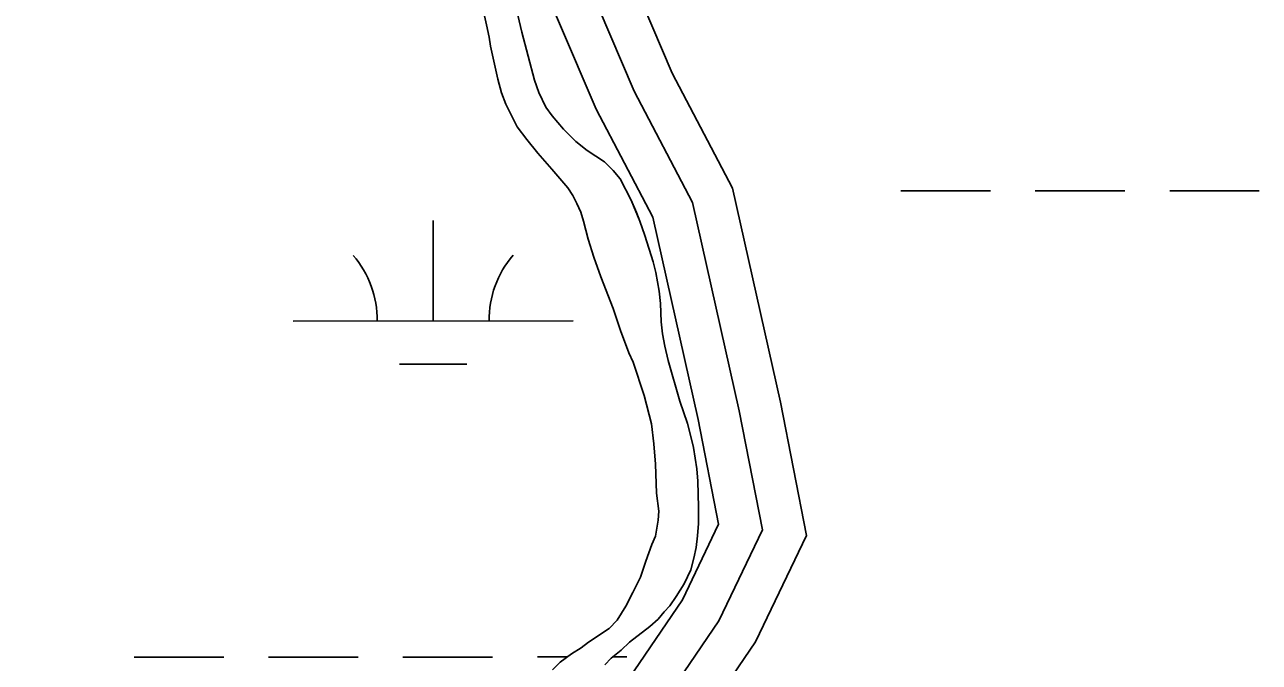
# Model space of a CAD drawing. Extents: x 3279314 to 3317160, y 734079 to 759431.
# Drawn here: x 3310387.1 to 3310828, y 754362.1 to 754590 of the extents above; entities that cross this region are included whole.
import ezdxf

# ---------------------------------------------------------------- set-up
doc = ezdxf.new("R2010")
doc.units = 0
for name, color, linetype in [('V-ROAD-CNTR', 7, 'Continuous'), ('V-SITE-VEGE', 7, 'Continuous'), ('V-WETL-SWMP', 7, 'Continuous')]:
    doc.layers.add(name, color=color, linetype=linetype)

msp = doc.modelspace()

# ---------------------------------------------------------------- linework, layer by layer
at = {"layer": 'V-ROAD-CNTR'}
for points in [[(3310384.07, 755146.63), (3310410.71, 755100.55), (3310442.36, 755015.52), (3310480.34, 754926.12), (3310510.96, 754855.19), (3310544.1, 754781.54), (3310562.24, 754705.07), (3310579.41, 754625.81), (3310604.81, 754566.26), (3310625.64, 754526.44), (3310642.31, 754452), (3310650.62, 754409.51), (3310635.04, 754376.98), (3310610.24, 754340.47), (3310581.49, 754279.04), (3310568.24, 754211.14), (3310560.23, 754178.78)], [(3310384.07, 755146.63), (3310410.71, 755100.55), (3310442.36, 755015.52), (3310480.34, 754926.12), (3310510.96, 754855.19), (3310544.1, 754781.54), (3310562.24, 754705.07), (3310579.41, 754625.81), (3310604.81, 754566.26), (3310625.64, 754526.44), (3310642.31, 754452), (3310650.62, 754409.51), (3310635.04, 754376.98), (3310610.24, 754340.47), (3310581.49, 754279.04), (3310568.24, 754211.14), (3310560.23, 754178.78)], [(3310369.91, 755141.15), (3310397.09, 755094.14), (3310428.42, 755009.97), (3310466.55, 754920.22), (3310497.24, 754849.14), (3310529.83, 754776.68), (3310547.61, 754701.75), (3310565.06, 754621.24), (3310591.25, 754559.83), (3310611.44, 754521.24), (3310627.62, 754448.93), (3310634.94, 754411.5), (3310622, 754384.48), (3310597.16, 754347.91), (3310567.12, 754283.72), (3310553.59, 754214.38), (3310545.66, 754182.37)], [(3310527.14, 754855.8), (3310558.36, 754786.39), (3310576.87, 754708.39), (3310593.77, 754630.39), (3310618.38, 754572.69), (3310639.85, 754531.65), (3310656.99, 754455.08), (3310666.29, 754407.51), (3310648.08, 754369.49), (3310623.32, 754333.03), (3310595.86, 754274.35), (3310582.89, 754207.89), (3310574.79, 754175.19)]]:
    msp.add_lwpolyline(points, dxfattribs=at)
at = {"layer": 'V-SITE-VEGE'}
for p, q in [((3310561.29, 754601.99), (3310564.7, 754587.31)), ((3310552.09, 754590.04), (3310551.31, 754593.2)), ((3310553.02, 754585.62), (3310552.09, 754590.04)), ((3310553.48, 754582.3), (3310553.02, 754585.62)), ((3310564.7, 754587.31), (3310569.21, 754570.25)), ((3310556.11, 754570.62), (3310553.48, 754582.3)), ((3310557.35, 754565.72), (3310556.11, 754570.62)), ((3310569.21, 754570.25), (3310570.76, 754565.83)), ((3310558.92, 754561.61), (3310557.35, 754565.72)), ((3310570.76, 754565.83), (3310573.27, 754560.61)), ((3310562.98, 754553.55), (3310558.92, 754561.61)), ((3310573.27, 754560.61), (3310575.46, 754557.45)), ((3310575.46, 754557.45), (3310579.54, 754552.7)), ((3310566.44, 754548.97), (3310562.98, 754553.55)), ((3310579.54, 754552.7), (3310583.94, 754548.27)), ((3310570.36, 754544.06), (3310566.44, 754548.97)), ((3310583.94, 754548.27), (3310588.03, 754545.1)), ((3310588.03, 754545.1), (3310594.17, 754540.97)), ((3310575.39, 754538.36), (3310570.36, 754544.06)), ((3310594.17, 754540.97), (3310597.31, 754537.96)), ((3310581.04, 754531.71), (3310575.39, 754538.36)), ((3310597.31, 754537.96), (3310599.82, 754534.95)), ((3310582.92, 754529.03), (3310581.04, 754531.71)), ((3310599.82, 754534.95), (3310603.74, 754527.37)), ((3310584.33, 754526.18), (3310582.92, 754529.03)), ((3310603.74, 754527.37), (3310606.86, 754519.78)), ((3310585.74, 754523.02), (3310584.33, 754526.18)), ((3310586.67, 754519.86), (3310585.74, 754523.02)), ((3310588.38, 754513.39), (3310586.67, 754519.86)), ((3310606.86, 754519.78), (3310608.58, 754514.73)), ((3310608.58, 754514.73), (3310611.54, 754505.25)), ((3310590.41, 754506.91), (3310588.38, 754513.39)), ((3310592.9, 754499.96), (3310590.41, 754506.91)), ((3310611.54, 754505.25), (3310612.47, 754501.46)), ((3310612.47, 754501.46), (3310613.71, 754494.83)), ((3310597.28, 754488.59), (3310592.9, 754499.96)), ((3310613.71, 754494.83), (3310614.16, 754490.41)), ((3310599.93, 754480.69), (3310597.28, 754488.59)), ((3310614.16, 754490.41), (3310614.45, 754483.79)), ((3310614.45, 754483.79), (3310614.91, 754479.52)), ((3310602.89, 754472.79), (3310599.93, 754480.69)), ((3310614.91, 754479.52), (3310615.68, 754475.11)), ((3310615.68, 754475.11), (3310616.92, 754470.05)), ((3310604.46, 754469.47), (3310602.89, 754472.79)), ((3310616.92, 754470.05), (3310621.12, 754455.53)), ((3310608.35, 754457.47), (3310604.46, 754469.47)), ((3310610.99, 754447.36), (3310608.35, 754457.47)), ((3310621.12, 754455.53), (3310623.77, 754447.47)), ((3310611.75, 754440.26), (3310610.99, 754447.36)), ((3310623.77, 754447.47), (3310625.02, 754442.89)), ((3310612.36, 754433), (3310611.75, 754440.26)), ((3310625.02, 754442.89), (3310625.95, 754438.94)), ((3310625.95, 754438.94), (3310627.18, 754431.36)), ((3310612.79, 754422.59), (3310612.36, 754433)), ((3310627.18, 754431.36), (3310627.48, 754426.95)), ((3310627.48, 754426.95), (3310627.75, 754417.64)), ((3310613.55, 754416.12), (3310612.79, 754422.59)), ((3310627.75, 754417.64), (3310627.73, 754411.8)), ((3310612.41, 754407.29), (3310613.38, 754412.96)), ((3310613.38, 754412.96), (3310613.55, 754416.12)), ((3310627.73, 754411.8), (3310627.4, 754407.39)), ((3310608.91, 754398.31), (3310611.14, 754404.3)), ((3310611.14, 754404.3), (3310612.41, 754407.29)), ((3310627.4, 754407.39), (3310626.91, 754403.13)), ((3310626.91, 754403.13), (3310626.11, 754399.35)), ((3310606.99, 754392.64), (3310608.91, 754398.31)), ((3310624.99, 754395.25), (3310622.6, 754390.21)), ((3310626.11, 754399.35), (3310624.99, 754395.25)), ((3310604.29, 754387.13), (3310606.99, 754392.64)), ((3310601.75, 754382.25), (3310604.29, 754387.13)), ((3310622.6, 754390.21), (3310619.74, 754385.65)), ((3310598.73, 754377.21), (3310601.75, 754382.25)), ((3310617.52, 754382.34), (3310615.46, 754380.14)), ((3310619.74, 754385.65), (3310617.52, 754382.34)), ((3310613.4, 754377.63), (3310610.39, 754374.96)), ((3310615.46, 754380.14), (3310613.4, 754377.63)), ((3310588.45, 754369.36), (3310595.88, 754374.23)), ((3310595.88, 754374.23), (3310598.73, 754377.21)), ((3310610.39, 754374.96), (3310603.12, 754369.31)), ((3310585.91, 754367.33), (3310588.45, 754369.36)), ((3310603.12, 754369.31), (3310600.11, 754366.48)), ((3310578.32, 754362.15), (3310582.44, 754365.13)), ((3310582.44, 754365.13), (3310585.91, 754367.33)), ((3310600.11, 754366.48), (3310596.62, 754363.66)), ((3310575.62, 754359.48), (3310578.32, 754362.15)), ((3310596.62, 754363.66), (3310594.25, 754361.3))]:
    msp.add_line(p, q, dxfattribs=at)
at = {"layer": 'V-WETL-SWMP'}
for p, q in [((3310561.28, 754601.99), (3310564.7, 754587.31)), ((3310561.28, 754601.99), (3310564.7, 754587.31)), ((3310553.02, 754585.62), (3310552.09, 754590.04)), ((3310553.02, 754585.62), (3310552.09, 754590.04)), ((3310553.48, 754582.3), (3310553.02, 754585.62)), ((3310553.48, 754582.3), (3310553.02, 754585.62)), ((3310564.7, 754587.31), (3310569.2, 754570.25)), ((3310564.7, 754587.31), (3310569.2, 754570.25)), ((3310556.11, 754570.62), (3310553.48, 754582.3)), ((3310556.11, 754570.62), (3310553.48, 754582.3)), ((3310557.35, 754565.72), (3310556.11, 754570.62)), ((3310557.35, 754565.72), (3310556.11, 754570.62)), ((3310569.2, 754570.25), (3310570.76, 754565.83)), ((3310569.2, 754570.25), (3310570.76, 754565.83)), ((3310558.92, 754561.62), (3310557.35, 754565.72)), ((3310558.92, 754561.62), (3310557.35, 754565.72)), ((3310570.76, 754565.83), (3310573.27, 754560.61)), ((3310570.76, 754565.83), (3310573.27, 754560.61)), ((3310562.99, 754553.56), (3310558.92, 754561.62)), ((3310562.99, 754553.56), (3310558.92, 754561.62)), ((3310573.27, 754560.61), (3310575.46, 754557.45)), ((3310573.27, 754560.61), (3310575.46, 754557.45)), ((3310575.46, 754557.45), (3310579.55, 754552.7)), ((3310575.46, 754557.45), (3310579.55, 754552.7)), ((3310566.44, 754548.97), (3310562.99, 754553.56)), ((3310566.44, 754548.97), (3310562.99, 754553.56)), ((3310579.55, 754552.7), (3310583.95, 754548.27)), ((3310579.55, 754552.7), (3310583.95, 754548.27)), ((3310570.36, 754544.06), (3310566.44, 754548.97)), ((3310570.36, 754544.06), (3310566.44, 754548.97)), ((3310583.95, 754548.27), (3310588.03, 754545.1)), ((3310583.95, 754548.27), (3310588.03, 754545.1)), ((3310588.03, 754545.1), (3310594.17, 754540.97)), ((3310588.03, 754545.1), (3310594.17, 754540.97)), ((3310575.39, 754538.36), (3310570.36, 754544.06)), ((3310575.39, 754538.36), (3310570.36, 754544.06)), ((3310594.17, 754540.97), (3310597.31, 754537.96)), ((3310594.17, 754540.97), (3310597.31, 754537.96)), ((3310581.04, 754531.71), (3310575.39, 754538.36)), ((3310581.04, 754531.71), (3310575.39, 754538.36)), ((3310597.31, 754537.96), (3310599.83, 754534.95)), ((3310597.31, 754537.96), (3310599.83, 754534.95)), ((3310582.92, 754529.03), (3310581.04, 754531.71)), ((3310582.92, 754529.03), (3310581.04, 754531.71)), ((3310599.83, 754534.95), (3310603.74, 754527.37)), ((3310599.83, 754534.95), (3310603.74, 754527.37)), ((3310584.33, 754526.18), (3310582.92, 754529.03)), ((3310584.33, 754526.18), (3310582.92, 754529.03)), ((3310603.74, 754527.37), (3310605.61, 754522.94)), ((3310603.74, 754527.37), (3310605.61, 754522.94)), ((3310700.03, 754530.63), (3310732.03, 754530.64)), ((3310748.03, 754530.65), (3310780.03, 754530.67)), ((3310796.03, 754530.68), (3310828.03, 754530.69)), ((3310585.74, 754523.02), (3310584.33, 754526.18)), ((3310585.74, 754523.02), (3310584.33, 754526.18)), ((3310586.67, 754519.86), (3310585.74, 754523.02)), ((3310586.67, 754519.86), (3310585.74, 754523.02)), ((3310605.61, 754522.94), (3310606.86, 754519.78)), ((3310605.61, 754522.94), (3310606.86, 754519.78)), ((3310532.99, 754484.11), (3310532.97, 754520.11)), ((3310588.38, 754513.39), (3310586.67, 754519.86)), ((3310588.38, 754513.39), (3310586.67, 754519.86)), ((3310606.86, 754519.78), (3310608.58, 754514.73)), ((3310606.86, 754519.78), (3310608.58, 754514.73)), ((3310608.58, 754514.73), (3310611.54, 754505.25)), ((3310608.58, 754514.73), (3310611.54, 754505.25)), ((3310590.41, 754506.91), (3310588.38, 754513.39)), ((3310590.41, 754506.91), (3310588.38, 754513.39)), ((3310592.9, 754499.96), (3310590.41, 754506.91)), ((3310592.9, 754499.96), (3310590.41, 754506.91)), ((3310611.54, 754505.25), (3310612.47, 754501.46)), ((3310611.54, 754505.25), (3310612.47, 754501.46)), ((3310612.47, 754501.46), (3310613.71, 754494.83)), ((3310612.47, 754501.46), (3310613.71, 754494.83)), ((3310597.28, 754488.59), (3310592.9, 754499.96)), ((3310597.28, 754488.59), (3310592.9, 754499.96)), ((3310613.71, 754494.83), (3310614.16, 754490.41)), ((3310613.71, 754494.83), (3310614.16, 754490.41)), ((3310599.93, 754480.69), (3310597.28, 754488.59)), ((3310599.93, 754480.69), (3310597.28, 754488.59)), ((3310614.16, 754490.41), (3310614.45, 754483.79)), ((3310614.16, 754490.41), (3310614.45, 754483.79)), ((3310482.99, 754484.09), (3310582.99, 754484.14)), ((3310614.45, 754483.79), (3310614.91, 754479.53)), ((3310614.45, 754483.79), (3310614.91, 754479.53)), ((3310602.89, 754472.79), (3310599.93, 754480.69)), ((3310602.89, 754472.79), (3310599.93, 754480.69)), ((3310614.91, 754479.53), (3310615.68, 754475.11)), ((3310614.91, 754479.53), (3310615.68, 754475.11)), ((3310615.68, 754475.11), (3310616.92, 754470.05)), ((3310615.68, 754475.11), (3310616.92, 754470.05)), ((3310604.46, 754469.47), (3310602.89, 754472.79)), ((3310604.46, 754469.47), (3310602.89, 754472.79)), ((3310616.92, 754470.05), (3310621.12, 754455.52)), ((3310616.92, 754470.05), (3310621.12, 754455.52)), ((3310520.99, 754468.68), (3310544.99, 754468.69)), ((3310608.35, 754457.47), (3310604.46, 754469.47)), ((3310608.35, 754457.47), (3310604.46, 754469.47)), ((3310611, 754447.36), (3310608.35, 754457.47)), ((3310611, 754447.36), (3310608.35, 754457.47)), ((3310621.12, 754455.52), (3310623.77, 754447.47)), ((3310621.12, 754455.52), (3310623.77, 754447.47)), ((3310611.75, 754440.26), (3310611, 754447.36)), ((3310611.75, 754440.26), (3310611, 754447.36)), ((3310623.77, 754447.47), (3310625.02, 754442.89)), ((3310623.77, 754447.47), (3310625.02, 754442.89)), ((3310612.36, 754433), (3310611.75, 754440.26)), ((3310612.36, 754433), (3310611.75, 754440.26)), ((3310625.02, 754442.89), (3310625.95, 754438.94)), ((3310625.02, 754442.89), (3310625.95, 754438.94)), ((3310625.95, 754438.94), (3310627.18, 754431.36)), ((3310625.95, 754438.94), (3310627.18, 754431.36)), ((3310612.79, 754422.59), (3310612.36, 754433)), ((3310612.79, 754422.59), (3310612.36, 754433)), ((3310627.18, 754431.36), (3310627.48, 754426.95)), ((3310627.18, 754431.36), (3310627.48, 754426.95)), ((3310627.48, 754426.95), (3310627.76, 754417.64)), ((3310627.48, 754426.95), (3310627.76, 754417.64)), ((3310613.55, 754416.12), (3310612.79, 754422.59)), ((3310613.55, 754416.12), (3310612.79, 754422.59)), ((3310627.76, 754417.64), (3310627.73, 754411.8)), ((3310627.76, 754417.64), (3310627.73, 754411.8)), ((3310612.41, 754407.29), (3310613.38, 754412.96)), ((3310612.41, 754407.29), (3310613.38, 754412.96)), ((3310613.38, 754412.96), (3310613.55, 754416.12)), ((3310613.38, 754412.96), (3310613.55, 754416.12)), ((3310627.73, 754411.8), (3310627.4, 754407.39)), ((3310627.73, 754411.8), (3310627.4, 754407.39)), ((3310608.91, 754398.31), (3310611.14, 754404.3)), ((3310608.91, 754398.31), (3310611.14, 754404.3)), ((3310611.14, 754404.3), (3310612.41, 754407.29)), ((3310611.14, 754404.3), (3310612.41, 754407.29)), ((3310627.4, 754407.39), (3310626.91, 754403.13)), ((3310627.4, 754407.39), (3310626.91, 754403.13)), ((3310626.91, 754403.13), (3310626.11, 754399.35)), ((3310626.91, 754403.13), (3310626.11, 754399.35)), ((3310606.99, 754392.64), (3310608.91, 754398.31)), ((3310606.99, 754392.64), (3310608.91, 754398.31)), ((3310624.99, 754395.25), (3310622.6, 754390.21)), ((3310624.99, 754395.25), (3310622.6, 754390.21)), ((3310626.11, 754399.35), (3310624.99, 754395.25)), ((3310626.11, 754399.35), (3310624.99, 754395.25)), ((3310604.29, 754387.13), (3310606.99, 754392.64)), ((3310604.29, 754387.13), (3310606.99, 754392.64)), ((3310601.75, 754382.25), (3310604.29, 754387.13)), ((3310601.75, 754382.25), (3310604.29, 754387.13)), ((3310622.6, 754390.21), (3310619.74, 754385.65)), ((3310622.6, 754390.21), (3310619.74, 754385.65)), ((3310598.73, 754377.21), (3310601.75, 754382.25)), ((3310598.73, 754377.21), (3310601.75, 754382.25)), ((3310617.52, 754382.34), (3310615.46, 754380.14)), ((3310617.52, 754382.34), (3310615.46, 754380.14)), ((3310619.74, 754385.65), (3310617.52, 754382.34)), ((3310619.74, 754385.65), (3310617.52, 754382.34)), ((3310613.4, 754377.63), (3310610.39, 754374.96)), ((3310613.4, 754377.63), (3310610.39, 754374.96)), ((3310615.46, 754380.14), (3310613.4, 754377.63)), ((3310615.46, 754380.14), (3310613.4, 754377.63)), ((3310588.45, 754369.37), (3310595.88, 754374.23)), ((3310588.45, 754369.37), (3310595.88, 754374.23)), ((3310595.88, 754374.23), (3310598.73, 754377.21)), ((3310595.88, 754374.23), (3310598.73, 754377.21)), ((3310610.39, 754374.96), (3310603.12, 754369.31)), ((3310610.39, 754374.96), (3310603.12, 754369.31)), ((3310585.91, 754367.33), (3310588.45, 754369.37)), ((3310585.91, 754367.33), (3310588.45, 754369.37)), ((3310603.12, 754369.31), (3310600.11, 754366.48)), ((3310603.12, 754369.31), (3310600.11, 754366.48)), ((3310578.32, 754362.15), (3310582.43, 754365.13)), ((3310578.32, 754362.15), (3310582.43, 754365.13)), ((3310582.43, 754365.13), (3310585.91, 754367.33)), ((3310582.43, 754365.13), (3310585.91, 754367.33)), ((3310600.11, 754366.48), (3310596.62, 754363.66)), ((3310600.11, 754366.48), (3310596.62, 754363.66)), ((3310426.2, 754363.99), (3310458.2, 754364)), ((3310474.2, 754364.01), (3310506.2, 754364.03)), ((3310522.2, 754364.04), (3310554.2, 754364.05)), ((3310570.2, 754364.06), (3310580.97, 754364.07)), ((3310596.62, 754363.66), (3310594.25, 754361.3)), ((3310596.62, 754363.66), (3310594.25, 754361.3)), ((3310597.14, 754364.07), (3310602.2, 754364.08))]:
    msp.add_line(p, q, dxfattribs=at)
for centre, start, end in [((3310477.74, 754484.56), 359.2573, 40.801), ((3310588.23, 754484.62), 139.2573, 180.801)]:
    msp.add_arc(centre, 35.25, start, end, dxfattribs=at)

doc.saveas('drawing.dxf')
